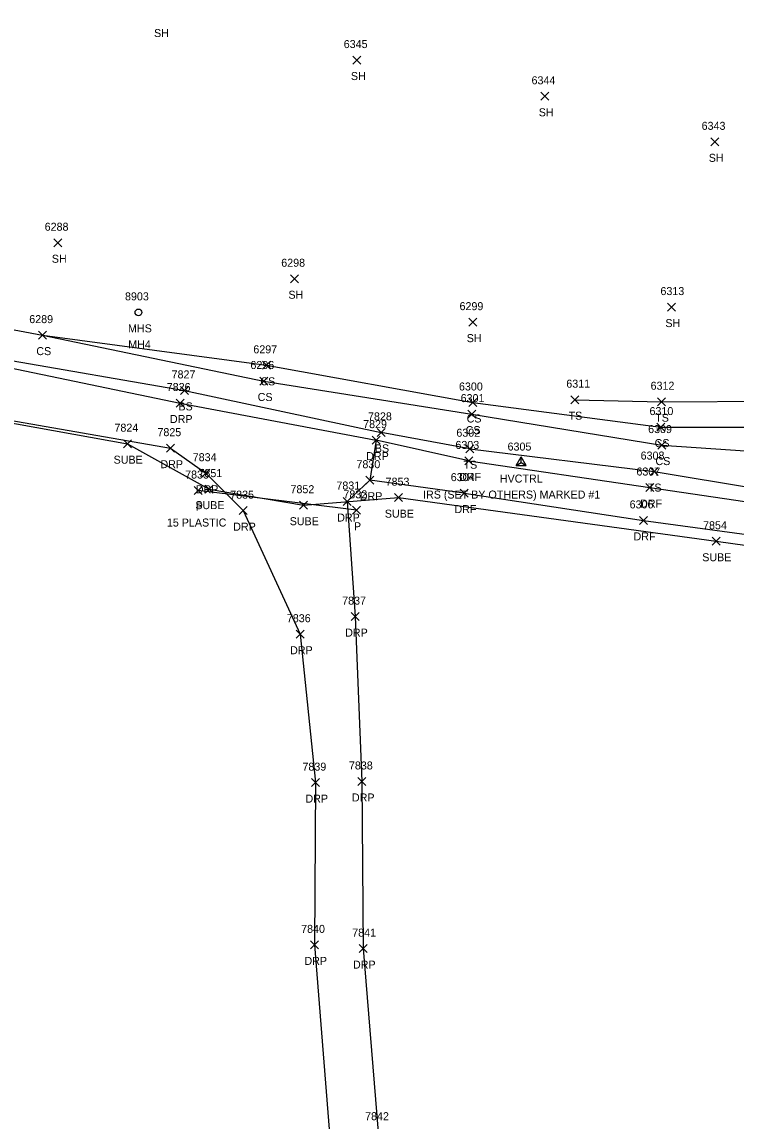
# Model space of a CAD drawing. Extents: x 1678863 to 1683592, y 407783 to 418211.
# Drawn here: x 1679998.6 to 1680177, y 409209.1 to 409483.8 of the extents above; entities that cross this region are included whole.
import ezdxf

# ---------------------------------------------------------------- set-up
doc = ezdxf.new("R2010")
doc.units = 0
for name, color, linetype in [('C_A', 7, 'Continuous'), ('C_C', 7, 'Continuous'), ('C_I', 7, 'Continuous'), ('CPSM', 7, 'Continuous'), ('D_A', 7, 'Continuous'), ('D_C', 7, 'Continuous'), ('D_I', 7, 'Continuous'), ('D_TIC', 7, 'Continuous'), ('DCP', 7, 'Continuous'), ('L_A', 7, 'Continuous'), ('L_I', 7, 'Continuous'), ('L_TIC', 7, 'Continuous'), ('LELB', 7, 'Continuous'), ('R_A', 7, 'Continuous'), ('R_I', 7, 'Continuous'), ('R_TIC', 7, 'Continuous'), ('RDF', 7, 'Continuous'), ('RDP', 7, 'Continuous'), ('U_A', 7, 'Continuous'), ('U_C', 7, 'Continuous'), ('U_I', 7, 'Continuous'), ('U_TIC', 7, 'Continuous'), ('UE', 7, 'Continuous'), ('USMH', 7, 'Continuous')]:
    doc.layers.add(name, color=color, linetype=linetype)

msp = doc.modelspace()

# ---------------------------------------------------------------- linework, layer by layer
at = {"layer": 'CPSM'}
for p, q in [((1680122.02, 409372.99), (1680123.27, 409375.15)), ((1680124.52, 409372.99), (1680123.27, 409375.15)), ((1680123.27, 409373.71), (1680123.27, 409375.15)), ((1680122.02, 409372.99), (1680123.27, 409373.71)), ((1680122.02, 409372.99), (1680124.52, 409372.99)), ((1680123.27, 409373.71), (1680123.27, 409373.71)), ((1680123.27, 409373.71), (1680124.52, 409372.99))]:
    msp.add_line(p, q, dxfattribs=at)
at = {"layer": 'D_TIC'}
for points in [[(1680041.6, 409365.72), (1680043.6, 409367.72)], [(1680043.6, 409365.72), (1680041.6, 409367.72)], [(1680081.14, 409360.78), (1680083.14, 409362.78)], [(1680083.14, 409360.78), (1680081.14, 409362.78)]]:
    msp.add_lwpolyline(points, dxfattribs=at)
at = {"layer": 'DCP'}
msp.add_lwpolyline([(1680082.14, 409361.78), (1680042.6, 409366.72)], dxfattribs=at)
at = {"layer": 'L_TIC'}
for points in [[(1680081.27, 409473.33), (1680083.27, 409475.33)], [(1680083.27, 409473.33), (1680081.27, 409475.33)], [(1680128.19, 409464.27), (1680130.19, 409466.27)], [(1680130.19, 409464.27), (1680128.19, 409466.27)], [(1680170.67, 409452.89), (1680172.67, 409454.89)], [(1680172.67, 409452.89), (1680170.67, 409454.89)], [(1680006.56, 409427.66), (1680008.56, 409429.66)], [(1680008.56, 409427.66), (1680006.56, 409429.66)], [(1680065.66, 409418.66), (1680067.66, 409420.66)], [(1680067.66, 409418.66), (1680065.66, 409420.66)], [(1680159.82, 409411.58), (1680161.82, 409413.58)], [(1680161.82, 409411.58), (1680159.82, 409413.58)], [(1680110.2, 409407.81), (1680112.2, 409409.81)], [(1680112.2, 409407.81), (1680110.2, 409409.81)], [(1680002.72, 409404.57), (1680004.72, 409406.57)], [(1680004.72, 409404.57), (1680002.72, 409406.57)], [(1680002.72, 409404.57), (1680004.72, 409406.57)], [(1680004.72, 409404.57), (1680002.72, 409406.57)], [(1680058.69, 409397.02), (1680060.69, 409399.02)], [(1680060.69, 409397.02), (1680058.69, 409399.02)], [(1680058.02, 409393.1), (1680060.02, 409395.1)], [(1680060.02, 409393.1), (1680058.02, 409395.1)], [(1680038.22, 409390.75), (1680040.22, 409392.75)], [(1680040.22, 409390.75), (1680038.22, 409392.75)], [(1680110.22, 409387.73), (1680112.22, 409389.73)], [(1680112.22, 409387.73), (1680110.22, 409389.73)], [(1680135.73, 409388.43), (1680137.73, 409390.43)], [(1680137.73, 409388.43), (1680135.73, 409390.43)], [(1680157.36, 409387.92), (1680159.36, 409389.92)], [(1680159.36, 409387.92), (1680157.36, 409389.92)], [(1680109.99, 409384.82), (1680111.99, 409386.82)], [(1680111.99, 409384.82), (1680109.99, 409386.82)], [(1680157.18, 409381.58), (1680159.18, 409383.58)], [(1680159.18, 409381.58), (1680157.18, 409383.58)], [(1680087.29, 409380.26), (1680089.29, 409382.26)], [(1680089.29, 409380.26), (1680087.29, 409382.26)], [(1680109.49, 409376.17), (1680111.49, 409378.17)], [(1680111.49, 409376.17), (1680109.49, 409378.17)], [(1680157.4, 409377.08), (1680159.4, 409379.08)], [(1680159.4, 409377.08), (1680157.4, 409379.08)], [(1680155.52, 409370.46), (1680157.52, 409372.46)], [(1680157.52, 409370.46), (1680155.52, 409372.46)]]:
    msp.add_lwpolyline(points, dxfattribs=at)
at = {"layer": 'LELB'}
for points in [[(1680110.49, 409377.17), (1680156.52, 409371.46), (1680182.06, 409367.24), (1680203.54, 409366.47), (1680212.52, 409365.15), (1680232.42, 409391.87), (1680251.17, 409415.13), (1680263.61, 409439.1), (1680283.96, 409474.43), (1680299.28, 409510.56), (1680310.57, 409557.19), (1680322.73, 409593.88), (1680332.85, 409636.73), (1680343.67, 409698.1), (1680344.21, 409731.54), (1680349.85, 409770.79)], [(1679776.94, 409455.73), (1679804.5, 409441.59), (1679844.97, 409433.69), (1679901.21, 409424.53), (1679952.43, 409415.21), (1680003.72, 409405.57), (1680059.02, 409394.1), (1680110.99, 409385.82), (1680158.4, 409378.08), (1680184.18, 409376.34)], [(1680136.73, 409389.43), (1680158.36, 409388.92), (1680186.21, 409389.06), (1680207.24, 409400.59), (1680229.6, 409428.51), (1680246.63, 409448.02)], [(1679789.5, 409432.61), (1679818.69, 409429.87), (1679861.69, 409422.61), (1679903, 409415.48), (1679952.41, 409407.01), (1679993.98, 409399.6), (1680039.22, 409391.75), (1680088.29, 409381.26)], [(1680003.72, 409405.57), (1680059.69, 409398.02), (1680111.22, 409388.73), (1680158.18, 409382.58), (1680184.47, 409382.53)], [(1680110.49, 409377.17), (1680088.29, 409381.26)]]:
    msp.add_lwpolyline(points, dxfattribs=at)
at = {"layer": 'R_TIC'}
for points in [[(1680037.06, 409387.6), (1680039.06, 409389.6)], [(1680039.06, 409387.6), (1680037.06, 409389.6)], [(1680086.08, 409378.32), (1680088.08, 409380.32)], [(1680088.08, 409378.32), (1680086.08, 409380.32)], [(1680034.68, 409376.31), (1680036.68, 409378.31)], [(1680036.68, 409376.31), (1680034.68, 409378.31)], [(1680109.24, 409373.12), (1680111.24, 409375.12)], [(1680111.24, 409373.12), (1680109.24, 409375.12)], [(1680043.5, 409370.05), (1680045.5, 409372.05)], [(1680045.5, 409370.05), (1680043.5, 409372.05)], [(1680084.49, 409368.3), (1680086.49, 409370.3)], [(1680086.49, 409368.3), (1680084.49, 409370.3)], [(1680108.08, 409365.07), (1680110.08, 409367.07)], [(1680110.08, 409365.07), (1680108.08, 409367.07)], [(1680154.46, 409366.47), (1680156.46, 409368.47)], [(1680156.46, 409366.47), (1680154.46, 409368.47)], [(1680078.83, 409362.97), (1680080.83, 409364.97)], [(1680080.83, 409362.97), (1680078.83, 409364.97)], [(1680052.86, 409360.69), (1680054.86, 409362.69)], [(1680054.86, 409360.69), (1680052.86, 409362.69)], [(1680152.83, 409358.25), (1680154.83, 409360.25)], [(1680154.83, 409358.25), (1680152.83, 409360.25)], [(1680080.83, 409334.2), (1680082.83, 409336.2)], [(1680082.83, 409334.2), (1680080.83, 409336.2)], [(1680067.07, 409329.8), (1680069.07, 409331.8)], [(1680069.07, 409329.8), (1680067.07, 409331.8)], [(1680070.91, 409292.7), (1680072.91, 409294.7)], [(1680072.91, 409292.7), (1680070.91, 409294.7)], [(1680082.52, 409292.99), (1680084.52, 409294.99)], [(1680084.52, 409292.99), (1680082.52, 409294.99)], [(1680070.66, 409252.14), (1680072.66, 409254.14)], [(1680072.66, 409252.14), (1680070.66, 409254.14)], [(1680082.78, 409251.21), (1680084.78, 409253.21)], [(1680084.78, 409251.21), (1680082.78, 409253.21)]]:
    msp.add_lwpolyline(points, dxfattribs=at)
at = {"layer": 'RDF'}
for points in [[(1680110.24, 409374.12), (1680087.08, 409379.32)], [(1680110.24, 409374.12), (1680155.46, 409367.47), (1680181.97, 409363.58), (1680201.86, 409362.95), (1680227.28, 409364.21)], [(1680109.08, 409366.07), (1680085.49, 409369.3)], [(1680109.08, 409366.07), (1680153.83, 409359.25), (1680181.48, 409355.49), (1680199.95, 409354.34), (1680226.8, 409353.4)]]:
    msp.add_lwpolyline(points, dxfattribs=at)
at = {"layer": 'RDP'}
for points in [[(1679796.68, 409418.5), (1679789.5, 409432.61), (1679818.11, 409428.26), (1679861.62, 409421.08), (1679902.81, 409413.66), (1679952.09, 409405.42), (1679993.29, 409397.86), (1680038.06, 409388.6), (1680087.08, 409379.32), (1680085.49, 409369.3), (1680079.83, 409363.97), (1680081.83, 409335.2), (1680083.52, 409293.99), (1680083.78, 409252.21), (1680087.56, 409206.32), (1680095.41, 409184.98)], [(1679796.68, 409418.5), (1679817.36, 409416.56), (1679860.83, 409408.85), (1679900.85, 409401.98), (1679949.56, 409391.98), (1679991.64, 409384.98), (1680035.68, 409377.31), (1680044.5, 409371.05), (1680053.86, 409361.69), (1680068.07, 409330.8), (1680071.91, 409293.7), (1680071.66, 409253.14), (1680075.61, 409203.9), (1680080.62, 409178.48), (1680095.41, 409184.98)]]:
    msp.add_lwpolyline(points, dxfattribs=at)
at = {"layer": 'U_TIC'}
for points in [[(1680023.94, 409377.43), (1680025.94, 409379.43)], [(1680025.94, 409377.43), (1680023.94, 409379.43)], [(1680044.36, 409366.07), (1680046.36, 409368.07)], [(1680046.36, 409366.07), (1680044.36, 409368.07)], [(1680091.68, 409363.94), (1680093.68, 409365.94)], [(1680093.68, 409363.94), (1680091.68, 409365.94)], [(1680067.92, 409362.05), (1680069.92, 409364.05)], [(1680069.92, 409362.05), (1680067.92, 409364.05)], [(1680170.99, 409353.04), (1680172.99, 409355.04)], [(1680172.99, 409353.04), (1680170.99, 409355.04)]]:
    msp.add_lwpolyline(points, dxfattribs=at)
at = {"layer": 'UE'}
msp.add_lwpolyline([(1679647.13, 409474.1), (1679706.97, 409442.12), (1679779.43, 409417.98), (1679860.01, 409409.02), (1679992.93, 409384.11), (1680024.94, 409378.43), (1680045.36, 409367.07), (1680068.92, 409363.05), (1680092.68, 409364.94), (1680171.99, 409354.04), (1680191.1, 409351.39), (1680214.58, 409340.84), (1680248.48, 409278.96), (1680262.62, 409244.41), (1680272.9, 409222.87)], dxfattribs=at)
at = {"layer": 'USMH'}
for p, q in [((1680027.66, 409411.26), (1680027.66, 409411.26)), ((1680028.49, 409411.26), (1680028.49, 409411.26))]:
    msp.add_line(p, q, dxfattribs=at)
msp.add_circle((1680027.66, 409411.26), 0.833, dxfattribs=at)

# ---------------------------------------------------------------- texts
at = {"layer": 'C_A'}
msp.add_text('HVCTRL', height=2, dxfattribs=at).set_placement((1680117.96, 409368.71))
at = {"layer": 'C_C'}
msp.add_text('IRS (SET BY OTHERS) MARKED #1', height=2, dxfattribs=at).set_placement((1680098.77, 409364.71))
at = {"layer": 'C_I'}
msp.add_text('6305', height=2, dxfattribs=at).set_placement((1680119.89, 409376.71))
at = {"layer": 'D_A'}
for p in [(1680041.98, 409361.72), (1680081.52, 409356.78)]:
    msp.add_text('P', height=2, dxfattribs=at).set_placement(p)
at = {"layer": 'D_C'}
msp.add_text('15 PLASTIC', height=2, dxfattribs=at).set_placement((1680034.78, 409357.72))
at = {"layer": 'D_I'}
for s, p in [('7833', (1680039.34, 409369.72)), ('7832', (1680078.88, 409364.78))]:
    msp.add_text(s, height=2, dxfattribs=at).set_placement(p)
at = {"layer": 'L_A'}
for s, p in [('SH', (1680031.57, 409480.08)), ('SH', (1680080.75, 409469.33)), ('SH', (1680127.68, 409460.27)), ('SH', (1680170.16, 409448.89)), ('SH', (1680006.04, 409423.66)), ('SH', (1680065.15, 409414.66)), ('SH', (1680159.31, 409407.58)), ('SH', (1680109.69, 409403.81)), ('CS', (1680002.16, 409400.57)), ('CS', (1680002.16, 409400.57)), ('CS', (1680058.13, 409393.02)), ('CS', (1680057.46, 409389.1)), ('BS', (1680037.66, 409386.75)), ('CS', (1680109.66, 409383.73)), ('TS', (1680135.14, 409384.43)), ('TS', (1680156.77, 409383.92)), ('CS', (1680109.43, 409380.82)), ('BS', (1680086.73, 409376.26)), ('CS', (1680156.62, 409377.58)), ('TS', (1680108.9, 409372.17)), ('CS', (1680156.84, 409373.08)), ('TS', (1680154.93, 409366.46))]:
    msp.add_text(s, height=2, dxfattribs=at).set_placement(p)
at = {"layer": 'L_I'}
for s, p in [('6345', (1680078.96, 409477.33)), ('6344', (1680125.88, 409468.27)), ('6343', (1680168.37, 409456.89)), ('6288', (1680004.25, 409431.66)), ('6298', (1680063.35, 409422.66)), ('6313', (1680158.08, 409415.58)), ('6299', (1680107.89, 409411.81)), ('6289', (1680000.4, 409408.57)), ('6289', (1680000.4, 409408.57)), ('6297', (1680056.38, 409401.02)), ('6296', (1680055.65, 409397.1)), ('7827', (1680035.96, 409394.75)), ('6300', (1680107.75, 409391.73)), ('6311', (1680134.56, 409392.43)), ('6312', (1680155.62, 409391.92)), ('6301', (1680108.17, 409388.82)), ('7828', (1680085.03, 409384.26)), ('6310', (1680155.35, 409385.58)), ('6309', (1680155.01, 409381.08)), ('6302', (1680107.1, 409380.17)), ('6308', (1680153.13, 409374.46))]:
    msp.add_text(s, height=2, dxfattribs=at).set_placement(p)
at = {"layer": 'R_A'}
for s, p in [('DRP', (1680035.54, 409383.6)), ('DRP', (1680033.17, 409372.31)), ('DRP', (1680084.57, 409374.32)), ('DRF', (1680107.78, 409369.12)), ('DRP', (1680041.99, 409366.05)), ('DRP', (1680082.97, 409364.3)), ('DRF', (1680153, 409362.47)), ('DRP', (1680077.32, 409358.97)), ('DRF', (1680106.62, 409361.07)), ('DRP', (1680051.35, 409356.69)), ('DRF', (1680151.36, 409354.25)), ('DRP', (1680079.32, 409330.2)), ('DRP', (1680065.56, 409325.8)), ('DRP', (1680069.4, 409288.7)), ('DRP', (1680081.01, 409288.99)), ('DRP', (1680069.15, 409248.14)), ('DRP', (1680081.27, 409247.21))]:
    msp.add_text(s, height=2, dxfattribs=at).set_placement(p)
at = {"layer": 'R_I'}
for s, p in [('7826', (1680034.74, 409391.6)), ('7829', (1680083.81, 409382.32)), ('7825', (1680032.42, 409380.31)), ('6303', (1680106.86, 409377.12)), ('7834', (1680041.24, 409374.05)), ('7830', (1680082.14, 409372.3)), ('6307', (1680152.08, 409370.47)), ('7831', (1680077.13, 409366.97)), ('6304', (1680105.7, 409369.07)), ('7835', (1680050.6, 409364.69)), ('6306', (1680150.38, 409362.25)), ('7837', (1680078.57, 409338.2)), ('7836', (1680064.75, 409333.8)), ('7839', (1680068.65, 409296.7)), ('7838', (1680080.26, 409296.99)), ('7840', (1680068.32, 409256.14)), ('7841', (1680081.08, 409255.21)), ('7842', (1680084.3, 409209.32))]:
    msp.add_text(s, height=2, dxfattribs=at).set_placement(p)
at = {"layer": 'U_A'}
for s, p in [('MHS', (1680025.07, 409406.26)), ('SUBE', (1680021.47, 409373.43)), ('SUBE', (1680041.89, 409362.07)), ('SUBE', (1680089.22, 409359.94)), ('SUBE', (1680065.46, 409358.05)), ('SUBE', (1680168.52, 409349.04))]:
    msp.add_text(s, height=2, dxfattribs=at).set_placement(p)
at = {"layer": 'U_C'}
msp.add_text('MH4', height=2, dxfattribs=at).set_placement((1680025.12, 409402.26))
at = {"layer": 'U_I'}
for s, p in [('8903', (1680024.32, 409414.26)), ('7824', (1680021.68, 409381.43)), ('7851', (1680042.67, 409370.07)), ('7853', (1680089.42, 409367.94)), ('7852', (1680065.66, 409366.05)), ('7854', (1680168.73, 409357.04))]:
    msp.add_text(s, height=2, dxfattribs=at).set_placement(p)

doc.saveas('drawing.dxf')
